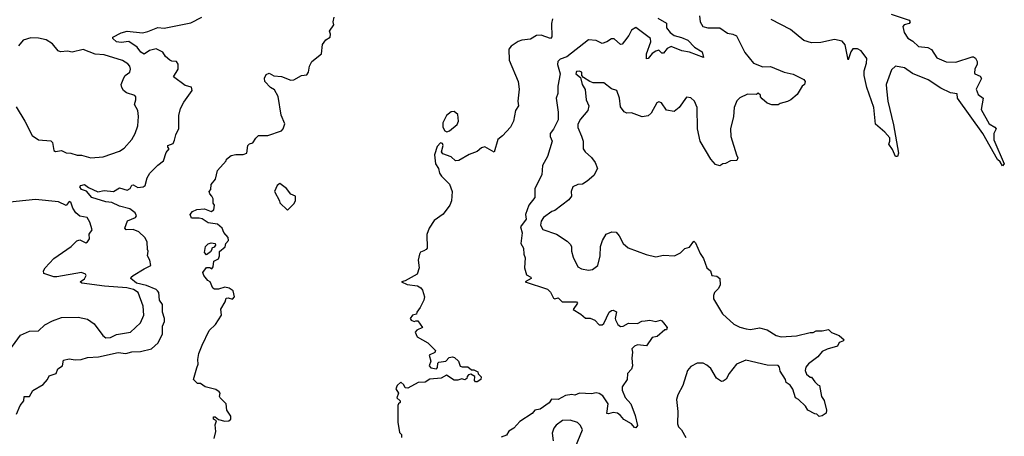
# Model space of a CAD drawing. Extents: x 2494106 to 2685573, y 758056 to 915185.
# Tile 478 of 507: x 2629881 to 2636326, y 899754 to 902479. Entities that reach past the tile are written whole.
import ezdxf

# ---------------------------------------------------------------- set-up
doc = ezdxf.new("R2010")
doc.units = 0

msp = doc.modelspace()

# ---------------------------------------------------------------- linework, layer by layer
at = {"layer": '0CON05XD'}
for points in [[(2629860.7, 899899.3), (2629883.9, 899956.1), (2629907.5, 899985), (2629910, 900015), (2629946.1, 900013.9), (2629967, 900053), (2630035, 900092.5), (2630062.5, 900125), (2630075, 900150), (2630120, 900165), (2630130, 900195), (2630162.5, 900215), (2630168.3, 900251.7), (2630205, 900260.6), (2630245, 900254.3), (2630283.6, 900256.4), (2630325, 900270), (2630396.1, 900273.9), (2630525, 900302), (2630575, 900296.2), (2630615, 900306.2), (2630671.7, 900308.3), (2630745, 900326.2), (2630786.7, 900365), (2630816.2, 900425), (2630816.2, 900473.8), (2630830, 900505), (2630830, 900525), (2630816.7, 900565), (2630816.7, 900615), (2630796.7, 900645), (2630791.2, 900695), (2630784, 900705), (2630773.8, 900715), (2630710.9, 900740.9), (2630646, 900755), (2630608, 900785), (2630610, 900795), (2630623.8, 900805), (2630695, 900850), (2630739.5, 900870.5), (2630733.3, 900905), (2630717.5, 900935), (2630722.5, 900965), (2630717.5, 900975), (2630716.7, 901025), (2630701.2, 901055), (2630660.2, 901090.2), (2630625, 901105.4), (2630577.5, 901105), (2630569.2, 901115), (2630587.3, 901162.7), (2630640, 901185), (2630646.2, 901195), (2630636.7, 901215), (2630602.1, 901242.1), (2630535, 901258.5), (2630483.6, 901283.6), (2630445, 901286.9), (2630353.8, 901315), (2630318.3, 901358.3), (2630285, 901368.8), (2630276, 901385), (2630281.2, 901395), (2630305, 901400.8), (2630331.2, 901381.2), (2630392.7, 901352.7), (2630435, 901361.9), (2630495, 901355.5), (2630535, 901380), (2630585, 901363.1), (2630604, 901375), (2630615, 901397.5), (2630625, 901398.8), (2630655, 901381.2), (2630690, 901385), (2630702.5, 901395), (2630716.7, 901445), (2630733.3, 901475), (2630785, 901527.5), (2630823.6, 901556.4), (2630839.3, 901610.7), (2630860, 901635), (2630850, 901645), (2630850, 901655), (2630885, 901670), (2630895, 901690), (2630902.5, 901725), (2630923, 901767), (2630923, 901853), (2630933, 901897), (2630955, 901940), (2631010, 902015), (2631005, 902037.5), (2630965, 902047.5), (2630887.5, 902105), (2630918.8, 902155), (2630918.3, 902188.3), (2630907.5, 902205), (2630877, 902207), (2630863.9, 902213.9), (2630835, 902237.5), (2630817.3, 902267.3), (2630775, 902289.2), (2630732, 902278), (2630695, 902254), (2630675, 902266), (2630650.2, 902300.2), (2630595, 902335.8), (2630545, 902330), (2630515, 902334.3), (2630490, 902355), (2630490, 902365), (2630545, 902393.3), (2630585, 902404.2), (2630685, 902394), (2630719.3, 902400.7), (2630785, 902426.9), (2630827.3, 902422.7), (2631000.5, 902459.5), (2631074.2, 902495.8)], [(2631155, 899740), (2631165.8, 899785.8), (2631161.7, 899828.3), (2631170, 899855), (2631150, 899865), (2631150, 899880), (2631161.7, 899881.7), (2631182.5, 899862.5), (2631225, 899852.5), (2631250, 899855), (2631262.5, 899865), (2631262.5, 899885), (2631237.5, 899925), (2631232, 899965), (2631194, 900005), (2631188.8, 900015), (2631193.8, 900035), (2631186.7, 900045), (2631165, 900060), (2631095, 900077.5), (2631065, 900100), (2631045, 900100), (2631020, 900125), (2631041.7, 900201.7), (2631050, 900225), (2631046.7, 900255), (2631054.2, 900295), (2631075, 900350), (2631122.5, 900445), (2631163.3, 900485), (2631202.5, 900545), (2631197.5, 900585), (2631227, 900633), (2631231.7, 900658.3), (2631245, 900660), (2631275, 900650), (2631287.5, 900665), (2631277.5, 900705), (2631251.7, 900721.7), (2631225, 900730), (2631183, 900717), (2631156.4, 900716.4), (2631145, 900722.5), (2631127.5, 900765), (2631113.3, 900773.3), (2631087.5, 900805), (2631080, 900825), (2631105, 900857.5), (2631125, 900857.5), (2631140, 900850), (2631147.5, 900862.5), (2631151.7, 900898.3), (2631182.5, 900915), (2631190, 900935), (2631188.3, 900961.7), (2631227, 900993), (2631230, 901015), (2631247.5, 901035), (2631246.7, 901055), (2631217.5, 901087.5), (2631205.6, 901115.6), (2631175, 901141.2), (2631115, 901150), (2631075, 901176), (2631055, 901181.2), (2631005, 901180), (2630997.5, 901205), (2631012.5, 901225), (2631041.7, 901238.3), (2631090.7, 901240.7), (2631135, 901223.8), (2631152.5, 901235), (2631156.7, 901265), (2631148.3, 901278.3), (2631147, 901307), (2631140, 901325), (2631125, 901340), (2631122.5, 901355), (2631131.7, 901368.3), (2631135, 901400), (2631162.5, 901435), (2631175, 901492.5), (2631232.5, 901555), (2631235, 901567.5), (2631265, 901590), (2631295, 901596.7), (2631345, 901596.7), (2631367.5, 901605), (2631373.9, 901656.1), (2631385, 901666.7), (2631406.4, 901673.6), (2631425.9, 901704.1), (2631445, 901721.2), (2631505, 901721.2), (2631595, 901751.2), (2631606.7, 901765), (2631617.7, 901797.7), (2631592, 901855), (2631574, 901976), (2631549.1, 902019.1), (2631522, 902035), (2631486.7, 902075), (2631483.6, 902096.4), (2631495, 902120), (2631515, 902130), (2631545, 902112.5), (2631595, 902107.5), (2631655, 902083.3), (2631675, 902086.2), (2631725, 902113.8), (2631761.7, 902118.3), (2631772.5, 902135), (2631778.8, 902175), (2631793.9, 902206.1), (2631856.2, 902255), (2631862.3, 902317.7), (2631885, 902347.5), (2631912.5, 902365), (2631916.7, 902385), (2631910, 902405), (2631936.7, 902445), (2631933.3, 902465), (2631938.8, 902495)], [(2634330, 902505), (2634336, 902465), (2634353.3, 902435), (2634385, 902426), (2634465, 902426.7), (2634515, 902390), (2634550, 902385), (2634573, 902373), (2634628.8, 902265), (2634684.3, 902194.3), (2634745, 902170), (2634795, 902173.3), (2634885, 902136.2), (2634945, 902123.3), (2635015, 902087.5), (2635022.5, 902075), (2635017.5, 902055), (2635002.5, 902045), (2634969.3, 901990.7), (2634930, 901955), (2634907, 901943), (2634858.3, 901931.7), (2634847, 901923), (2634805, 901922.5), (2634775, 901933.3), (2634740.7, 901960.7), (2634730, 901975), (2634730, 901985), (2634715, 901997.5), (2634705, 901990), (2634645, 901992.5), (2634595, 901967.5), (2634575, 901947.5), (2634558.8, 901905), (2634553.8, 901845), (2634534, 901765), (2634536.2, 901715), (2634573.8, 901595), (2634581.2, 901575), (2634575, 901557.5), (2634533.6, 901556.4), (2634501.7, 901538.3), (2634483, 901537), (2634465, 901522.5), (2634435, 901532.5), (2634405, 901567.5), (2634334.5, 901684.5), (2634318.1, 901765), (2634316.7, 901905), (2634297.5, 901945), (2634275, 901967.5), (2634245, 901972.5), (2634197.5, 901905), (2634165, 901877.5), (2634115, 901887.5), (2634082.5, 901935), (2634065, 901942.5), (2634052.5, 901935), (2634015, 901867.5), (2633995, 901850), (2633955, 901843.3), (2633885, 901870), (2633855, 901866.7), (2633837, 901877), (2633815, 901910), (2633806.7, 901965), (2633790, 902015), (2633755, 902027.5), (2633705, 902066.7), (2633635, 902066.7), (2633613.9, 902073.9), (2633571.7, 902101.7), (2633560, 902115), (2633560, 902135), (2633543, 902143), (2633525, 902140), (2633522, 902125), (2633551.7, 902101.7), (2633563.8, 902055), (2633582.3, 902022.3), (2633590, 901955), (2633606.2, 901915), (2633600, 901885), (2633552.1, 901827.9), (2633534, 901795), (2633534.2, 901774.2), (2633558, 901718), (2633570, 901685), (2633570, 901635), (2633583.3, 901615), (2633625, 901577.5), (2633647.5, 901545), (2633662.5, 901505), (2633639.3, 901460.7), (2633595, 901422.5), (2633565, 901402.5), (2633535, 901400), (2633502.5, 901385), (2633490, 901355), (2633492.5, 901325), (2633475, 901300), (2633385, 901230), (2633365, 901223.3), (2633310, 901185), (2633295, 901161.2), (2633289.4, 901135), (2633305, 901106.2), (2633395, 901076.7), (2633465, 901030), (2633485, 901010), (2633493.8, 900995), (2633493.9, 900963.9), (2633503.3, 900925), (2633535, 900863.3), (2633558.3, 900848.3), (2633605, 900841.2), (2633630, 900845), (2633665, 900870), (2633680, 900935), (2633683.8, 900995), (2633696.7, 901035), (2633720, 901075), (2633758.3, 901091.7), (2633785, 901090), (2633806.1, 901066.1), (2633832.5, 901015), (2633865, 900986.7), (2633983, 900943), (2634045, 900927.5), (2634095, 900937.5), (2634166.4, 900933.6), (2634206.1, 900953.9), (2634235, 900982.5), (2634265, 900990), (2634295, 901030), (2634305, 901020), (2634335, 900950), (2634357, 900917), (2634380, 900855), (2634402.5, 900835), (2634412.5, 900805), (2634445, 900801.2), (2634463.3, 900785), (2634466.7, 900745), (2634455, 900720), (2634430, 900695), (2634422.5, 900675), (2634423, 900653), (2634482.5, 900555), (2634556.4, 900486.4), (2634595, 900466.7), (2634636.4, 900456.4), (2634665, 900453.3), (2634723, 900463), (2634775, 900450), (2634833.9, 900413.9), (2634865, 900403.3), (2634965, 900410), (2635055, 900432.5), (2635075, 900432.5), (2635095, 900442.5), (2635135, 900442.5), (2635175, 900452.5), (2635195, 900432.5), (2635245, 900412.5), (2635277.5, 900385), (2635270, 900375), (2635245, 900367.5), (2635235, 900344), (2635166.1, 900323.9), (2635135, 900307.5), (2635105, 900272.5), (2635045, 900227.5), (2635027.5, 900205), (2635023.3, 900185), (2635030.7, 900160.7), (2635055, 900140), (2635065, 900140), (2635085, 900110), (2635105, 900090), (2635117, 900087), (2635130, 900015), (2635147, 899987), (2635162.5, 899925), (2635160, 899905), (2635135, 899887.5), (2635115, 899882.5), (2635098.3, 899898.3), (2635085, 899900), (2635040, 899925), (2635025, 899950), (2634980, 899995), (2634960, 900005), (2634941.7, 900061.7), (2634925, 900087.5)], [(2635586.2, 902515), (2635703.3, 902475), (2635710, 902465), (2635702.5, 902455), (2635670, 902445), (2635662.5, 902435), (2635671.2, 902395), (2635695, 902357.5), (2635728.3, 902338.3), (2635765, 902303.3), (2635825, 902296.7), (2635850, 902285), (2635885, 902230), (2635945, 902203.3), (2636008.3, 902201.7), (2636115, 902236.2), (2636125, 902236.7), (2636137.5, 902227.5), (2636148, 902205), (2636148.3, 902188.3), (2636133.8, 902155), (2636130.7, 902130.7), (2636133.9, 902123.9), (2636168.8, 902108.8), (2636177.5, 902095), (2636141.2, 902025), (2636155, 901990), (2636187.5, 901965), (2636175, 901892.5), (2636227.5, 901797.5), (2636265, 901776.2), (2636272.5, 901765), (2636256.7, 901735), (2636257.7, 901692.3), (2636326.2, 901535), (2636315, 901523.3), (2636300, 901550), (2636282, 901565), (2636186, 901735), (2636020, 901965), (2636016.7, 901995), (2635975, 902000), (2635911.7, 902031.7), (2635827.5, 902085), (2635725, 902126.7), (2635672.5, 902165), (2635615, 902176), (2635588.3, 902151.7), (2635553.9, 902056.1), (2635554.2, 902025.8), (2635563.3, 901945), (2635601.7, 901791.7), (2635633.8, 901605), (2635626.2, 901583.8), (2635613.6, 901583.6), (2635595, 901630), (2635570, 901665), (2635577.5, 901685), (2635576.1, 901706.1), (2635545, 901742.5), (2635483.3, 901795), (2635472, 901905), (2635426.2, 902035), (2635408.8, 902115), (2635408.6, 902145), (2635424.2, 902195), (2635425.8, 902225), (2635390, 902275), (2635365, 902288), (2635335, 902289.2), (2635321.4, 902268.6), (2635305, 902217.5), (2635285.4, 902315.4), (2635265, 902338), (2635215, 902350), (2635125, 902328.8), (2635065, 902326.7), (2635015, 902342.5), (2634927.5, 902415), (2634800.5, 902480.5)], [(2633369.1, 902485), (2633362.7, 902455), (2633364, 902366), (2633355, 902356.2), (2633295, 902377.5), (2633263.4, 902376.6), (2633225, 902352), (2633167.5, 902345), (2633145, 902335.6), (2633098, 902305), (2633083.6, 902286.4), (2633084.5, 902214.5), (2633144, 902075), (2633151.4, 902025), (2633141.2, 901945), (2633146.2, 901915), (2633126.2, 901885), (2633113.3, 901815), (2633093, 901777), (2633041.7, 901718.3), (2633011.2, 901695), (2632987, 901613), (2632925, 901646.7), (2632905, 901641.2), (2632875, 901616.2), (2632822.3, 901597.7), (2632755, 901557.5), (2632735, 901556.7), (2632705, 901582.5), (2632650.7, 901600.7), (2632642.5, 901615), (2632652.5, 901655), (2632648, 901668), (2632635, 901672.5), (2632615, 901650), (2632597.5, 901595), (2632602.5, 901535), (2632622.5, 901505), (2632630, 901475), (2632642.5, 901455), (2632693.6, 901403.6), (2632711.2, 901355), (2632706.7, 901295), (2632696.7, 901265), (2632653, 901207), (2632593.3, 901165), (2632562.5, 901115), (2632546.4, 901073.6), (2632547.5, 900985), (2632542.5, 900975), (2632527.5, 900967.5), (2632505, 900957.5), (2632497.5, 900945), (2632490, 900905), (2632496.7, 900855), (2632482.5, 900815), (2632405, 900770), (2632380, 900765), (2632417.7, 900747.7), (2632485, 900737.5), (2632506.7, 900725), (2632518.8, 900708.8), (2632530.8, 900665), (2632525.9, 900644.1), (2632503.6, 900596.4), (2632480, 900565), (2632478.3, 900551.7), (2632453, 900547), (2632437.5, 900525), (2632443.6, 900513.6), (2632463.6, 900503.6), (2632475, 900510), (2632488.3, 900508.3), (2632517.5, 900465), (2632481.7, 900448.3), (2632470, 900435), (2632483.3, 900405), (2632553.3, 900365), (2632602.5, 900315), (2632598.8, 900301.2), (2632561.2, 900285), (2632572.9, 900245), (2632561.2, 900215), (2632572.3, 900202.3), (2632610, 900195), (2632616.1, 900203.9), (2632618, 900232), (2632625, 900238.8), (2632670, 900245), (2632691.7, 900268.3), (2632715, 900272.5), (2632728.3, 900268.3), (2632752.5, 900245), (2632765, 900212.5), (2632777, 900207), (2632815, 900207.5), (2632838.3, 900188.3), (2632855, 900187.5), (2632880, 900175), (2632883, 900163), (2632901.7, 900141.7), (2632900, 900125), (2632875, 900110), (2632865, 900110), (2632858.3, 900118.3), (2632860, 900145), (2632835, 900160), (2632820, 900155), (2632810, 900145), (2632808.3, 900131.7), (2632795, 900122.5), (2632775, 900130), (2632749.3, 900120.7), (2632725, 900121.2), (2632675, 900153.8), (2632640, 900135), (2632565, 900126.7), (2632535, 900107.5), (2632490, 900105), (2632421.7, 900068.3), (2632405, 900070), (2632395, 900090), (2632377, 900107), (2632353, 900087), (2632342.5, 900065), (2632360, 900035), (2632350, 900005), (2632372.5, 899985), (2632372.5, 899975), (2632360, 899965), (2632357.5, 899955), (2632357.5, 899845), (2632368.3, 899778.3), (2632380, 899765), (2632380, 899745)], [(2634059.1, 902489.1), (2634115.5, 902455.5), (2634116, 902425), (2634139.2, 902395), (2634165.3, 902375.3), (2634213.6, 902363.6), (2634255, 902344.5), (2634298.8, 902298.8), (2634349.6, 902269.6), (2634358.3, 902231.7), (2634266.5, 902266.5), (2634215, 902274.3), (2634145, 902304.6), (2634119.8, 902290.2), (2634095, 902260), (2634085, 902260), (2634065, 902278.6), (2634045, 902273.5), (2634022.3, 902257.7), (2633995, 902225.8), (2633985, 902223.8), (2633983.6, 902255), (2634011.8, 902335), (2634010.6, 902355), (2633915, 902427.5), (2633885, 902410), (2633868.8, 902375), (2633840.9, 902339.1), (2633825, 902320), (2633815, 902316.7), (2633773, 902353), (2633755, 902353.3), (2633725, 902333.8), (2633695, 902324.2), (2633655, 902342), (2633605, 902346.2), (2633462.9, 902237.1), (2633418.6, 902221.4), (2633404, 902205), (2633402.5, 902185), (2633419.2, 902125), (2633404, 902045), (2633403.6, 901996.4), (2633393.3, 901965), (2633406.2, 901875), (2633406.2, 901825), (2633375, 901762.5), (2633353.3, 901735), (2633352.5, 901715), (2633367.5, 901685), (2633336.7, 901585), (2633303.8, 901525), (2633300, 901465), (2633253.3, 901375), (2633252.5, 901315), (2633213.8, 901265), (2633192.5, 901205), (2633196, 901175), (2633160, 901125), (2633171.2, 901085), (2633162.5, 901015), (2633180, 900985), (2633181.2, 900945), (2633190.7, 900920.7), (2633186, 900855), (2633199.5, 900809.5), (2633227.5, 900795), (2633230, 900785), (2633190, 900765), (2633337, 900717), (2633356.1, 900696.1), (2633375, 900657.5), (2633385, 900653.3), (2633405, 900660), (2633432.7, 900632.7), (2633525, 900632.5), (2633532.5, 900625), (2633503.3, 900583.3), (2633555, 900553.3), (2633585, 900527.5), (2633615, 900527.5), (2633645, 900512.5), (2633675, 900482.5), (2633695, 900482.5), (2633705, 900492.5), (2633740, 900565), (2633755, 900577.5), (2633765, 900578), (2633787.7, 900567.7), (2633778, 900525), (2633780.8, 900515), (2633796.2, 900485), (2633815, 900472), (2633832.5, 900475), (2633865.8, 900494.2), (2633925, 900492), (2633953.3, 900506.7), (2633975, 900510), (2634005, 900512.5), (2634045, 900503.8), (2634075, 900512.5), (2634085, 900510), (2634096.4, 900496.4), (2634120, 900465), (2634115, 900450), (2634105, 900450), (2634055, 900405.8), (2634020.6, 900399.4), (2633983.6, 900346.4), (2633925, 900351.2), (2633905, 900343.3), (2633887.5, 900325), (2633892.5, 900305), (2633887.5, 900265), (2633892.5, 900215), (2633887, 900193), (2633860, 900165), (2633857.5, 900125), (2633825, 900077.5), (2633825.9, 900055.9), (2633845, 900006.7), (2633881.2, 899965), (2633909.7, 899889.7), (2633925.8, 899825), (2633915, 899808.8), (2633905, 899811.2), (2633885.6, 899835.6), (2633835, 899862.5), (2633815, 899890), (2633795, 899904.2), (2633765, 899909.2), (2633735, 899900), (2633725, 899903.3), (2633734, 899965), (2633697.9, 900017.9), (2633675, 900033.8), (2633655, 900038.8), (2633625, 900031.2), (2633545, 900036.7), (2633515, 900022.5), (2633495, 900027.5), (2633455, 900020), (2633405, 899993.8), (2633363, 899997), (2633346.4, 899973.6), (2633288.8, 899931.2), (2633252.5, 899925), (2633235, 899902.5), (2633155, 899850), (2633115, 899806.2), (2633082.5, 899787.5), (2633068.6, 899761.4), (2633032.3, 899747.7)], [(2629858.8, 901908.8), (2629915.9, 901815.9), (2629962.4, 901722.4), (2630005, 901693.8), (2630086.1, 901686.1), (2630096.7, 901675), (2630105, 901622.5), (2630115, 901617.5), (2630155, 901622.5), (2630185, 901607.5), (2630215, 901606.7), (2630257, 901593), (2630285, 901593.3), (2630346.4, 901576.4), (2630427.9, 901582.1), (2630535, 901620), (2630565, 901638), (2630615, 901696.2), (2630637.5, 901735), (2630654.5, 901785), (2630660, 901845), (2630655.5, 901885), (2630632, 901925), (2630642.5, 901955), (2630641.2, 901975), (2630633.9, 901983.9), (2630579.5, 901999.5), (2630560, 902015), (2630548.8, 902035), (2630546.2, 902055), (2630562.3, 902097.7), (2630572.5, 902115), (2630601.2, 902135), (2630607.5, 902155), (2630602, 902175), (2630589.7, 902189.7), (2630555, 902212.9), (2630435, 902248.6), (2630375, 902254.4), (2630296.6, 902283.4), (2630225, 902266.2), (2630195, 902272.5), (2630148.8, 902268.8), (2630134, 902275), (2630095, 902322), (2630055, 902346.9), (2630005, 902358.6), (2629955, 902360.8), (2629904.2, 902345), (2629873, 902307)], [(2632676.4, 901746.4), (2632695, 901751.2), (2632745, 901792.5), (2632753.8, 901815), (2632748.7, 901858.7), (2632725, 901879.5), (2632705, 901876.7), (2632675, 901852.5), (2632651.8, 901805), (2632651.9, 901775), (2632665, 901752.5), (2632676.4, 901746.4)], [(2631635, 901232.5), (2631676.2, 901275), (2631686, 901295), (2631686.7, 901325), (2631655, 901337.5), (2631627.1, 901375), (2631585, 901406.7), (2631566.4, 901393.6), (2631550, 901355), (2631582.5, 901295), (2631585, 901280), (2631635, 901232.5)], [(2629792.4, 900287.6), (2629886, 900415), (2629945, 900440.6), (2630005, 900442.9), (2630045, 900482.5), (2630095, 900509.2), (2630155, 900530), (2630265, 900532), (2630325, 900520.8), (2630369.1, 900489.1), (2630425, 900412), (2630445, 900397.1), (2630475, 900400.5), (2630515, 900420.6), (2630607.5, 900435), (2630671.2, 900495), (2630693.1, 900545), (2630690.5, 900605), (2630657.5, 900695), (2630626.7, 900715), (2630583.3, 900725), (2630435.3, 900735.3), (2630287.5, 900755), (2630277.5, 900765), (2630305, 900783.3), (2630316, 900805), (2630311.2, 900815), (2630285.5, 900825.5), (2630125, 900796), (2630105, 900796.7), (2630038.3, 900818.3), (2630037.5, 900835), (2630047.5, 900855), (2630104.3, 900915.7), (2630217.5, 900995), (2630255, 901033.3), (2630275, 901038.8), (2630315, 901018.8), (2630326, 901025), (2630338, 901045), (2630336.7, 901075), (2630356.7, 901105), (2630340, 901155), (2630322.5, 901185), (2630275, 901193.3), (2630249.2, 901215), (2630229.2, 901245), (2630215, 901286.2), (2630205, 901290), (2630185, 901262.5), (2630135, 901287.5), (2629985, 901303.8), (2629752.3, 901277.7)], [(2631105, 900940), (2631090, 900955), (2631097.5, 900995), (2631115, 901012.5), (2631135, 901020), (2631160, 901015), (2631162.5, 901005), (2631155, 900990), (2631140, 900985), (2631140, 900975), (2631129.3, 900960.7), (2631105, 900940)], [(2634925, 900087.5), (2634897.5, 900105), (2634893.3, 900125), (2634858.8, 900178.8), (2634854, 900205), (2634845, 900216.5), (2634775, 900218.6), (2634635, 900251.4), (2634573.8, 900225), (2634526.2, 900165), (2634505, 900127.5), (2634486.7, 900113.3), (2634475, 900112.5), (2634442.5, 900135), (2634406.1, 900196.1), (2634379.3, 900219.3), (2634355, 900232.5), (2634315, 900232.5), (2634275, 900210), (2634252, 900185), (2634221.2, 900085), (2634188.8, 900025), (2634181.2, 899995), (2634190, 899915), (2634186.7, 899835), (2634193.3, 899815), (2634212.5, 899795), (2634242.5, 899745)], [(2633520, 899685), (2633565.7, 899795), (2633552.9, 899825), (2633533, 899843), (2633485, 899859.5), (2633435, 899856.7), (2633392.6, 899827.4), (2633377, 899807), (2633366, 899775), (2633373.8, 899725)]]:
    msp.add_lwpolyline(points, dxfattribs=at)

doc.saveas('drawing.dxf')
